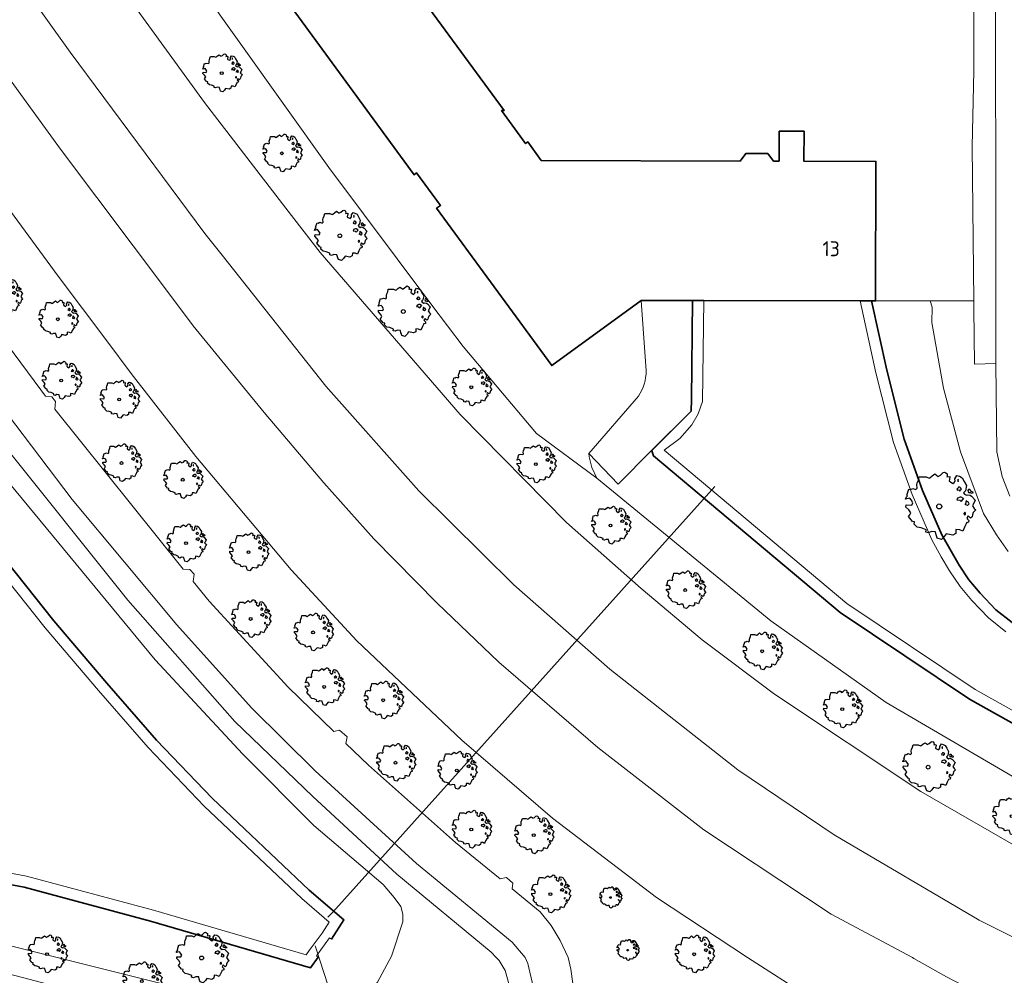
# Model space of a CAD drawing. Header units: metres. Extents: x 152391 to 157968, y 462336 to 467280.
# Tile 716 of 736: x 156822 to 156911, y 464998 to 465084. Entities that reach past the tile are written whole.
import ezdxf
from ezdxf.enums import TextEntityAlignment as Align

# ---------------------------------------------------------------- set-up
doc = ezdxf.new("R2010")
doc.units = ezdxf.units.M
doc.header["$LTSCALE"] = 0.75
doc.layers.get('0').update_dxf_attribs({"lineweight": 25})
for name, color, linetype, lineweight in [('B-GV-GR-BOOM-S', 252, 'Continuous', 25), ('B-WE-GK-BESCHOEIING-G', 251, 'GK-BESCHOEIING', 35), ('B-WE-KW-KUNSTWERK_DUIKER-G', 5, 'Continuous', 18), ('B-WE-OG-BEBOUWING-GV', 6, 'Continuous', 35), ('B-WE-OG-BEBOUWING-T18', 1, 'Continuous', 18), ('B-WE-OG-TERREIN_CULTUURSCHEIDING-GV', 251, 'Continuous', 18), ('B-WE-OG-WATER-GV', 251, 'Continuous', 18), ('B-WE-OG-WATER_SLOOT-GV', 251, 'Continuous', 18), ('B-WE-VH-VERHARDING_ASFALT-GV', 251, 'Continuous', 18), ('B-WE-VH-VERHARDING_TEGEL-GV', 251, 'Continuous', 18)]:
    doc.layers.add(name, color=color, linetype=linetype, lineweight=lineweight)
doc.styles.add('NLCS-ISO-M750-T18', font='NLCS-ISO.ttf', dxfattribs={"height": 1.35})
doc.linetypes.add('GK-BESCHOEIING', pattern='A,30,-5,[1,NLCS.SHX,S=1,R=0,X=0,Y=0],-5', length=40)

# ---------------------------------------------------------------- blocks, each defined once
blk = doc.blocks.new('SGR-BOOM_0_10')
at = {"linetype": 'Continuous'}
for p, q in [((-0.205, 0.871), (-0.127, 0.926)), ((-0.127, 0.926), (-0.075, 0.889)), ((-0.075, 0.889), (-0.035, 0.852)), ((-0.035, 0.852), (0.037, 0.889)), ((0.037, 0.889), (0.115, 0.963)), ((0.115, 0.963), (0.148, 0.973)), ((0.148, 0.973), (0.187, 0.954)), ((0.187, 0.954), (0.22, 0.926)), ((0.22, 0.926), (0.226, 0.862)), ((-0.958, 0.206), (-0.932, 0.27)), ((-0.84, 0.233), (-0.958, 0.206)), ((-0.945, -0.016), (-0.938, 0.049)), ((-0.938, 0.049), (-0.781, 0.039)), ((-0.932, 0.27), (-0.899, 0.298)), ((-0.918, 0.326), (-0.86, 0.492)), ((-0.899, 0.298), (-0.918, 0.326)), ((-0.86, 0.492), (-0.82, 0.483)), ((-0.801, 0.187), (-0.84, 0.233)), ((-0.82, 0.483), (-0.755, 0.511)), ((-0.748, 0.104), (-0.801, 0.187)), ((-0.781, 0.039), (-0.748, 0.104)), ((-0.755, 0.511), (-0.663, 0.483)), ((-0.663, 0.483), (-0.631, 0.52)), ((-0.637, 0.612), (-0.624, 0.668)), ((-0.631, 0.52), (-0.637, 0.612)), ((-0.624, 0.668), (-0.591, 0.751)), ((-0.591, 0.751), (-0.572, 0.843)), ((-0.572, 0.843), (-0.375, 0.843)), ((-0.375, 0.843), (-0.29, 0.806)), ((-0.29, 0.806), (-0.264, 0.815)), ((-0.264, 0.815), (-0.205, 0.871)), ((0.226, 0.862), (0.213, 0.843)), ((0.213, 0.843), (0.298, 0.852)), ((0.305, 0.834), (0.285, 0.723)), ((0.285, 0.723), (0.318, 0.695)), ((0.298, 0.852), (0.305, 0.834)), ((0.318, 0.695), (0.39, 0.649)), ((0.39, 0.649), (0.423, 0.677)), ((0.423, 0.677), (0.449, 0.723)), ((0.442, 0.788), (0.501, 0.88)), ((0.449, 0.723), (0.442, 0.788)), ((0.501, 0.88), (0.573, 0.862)), ((0.527, 0.511), (0.501, 0.492)), ((0.501, 0.492), (0.521, 0.464)), ((0.521, 0.233), (0.501, 0.187)), ((0.501, 0.187), (0.58, 0.178)), ((0.547, 0.769), (0.521, 0.751)), ((0.521, 0.751), (0.534, 0.705)), ((0.521, 0.464), (0.553, 0.474)), ((0.593, 0.261), (0.521, 0.233)), ((0.547, 0.547), (0.527, 0.511)), ((0.534, 0.705), (0.54, 0.695)), ((0.54, 0.714), (0.547, 0.769)), ((0.58, 0.547), (0.547, 0.547)), ((0.553, 0.474), (0.58, 0.437)), ((0.573, 0.862), (0.652, 0.815)), ((0.606, 0.529), (0.58, 0.547)), ((0.58, 0.437), (0.606, 0.474)), ((0.58, 0.178), (0.625, 0.141)), ((0.625, 0.261), (0.593, 0.261)), ((0.632, 0.492), (0.606, 0.529)), ((0.606, 0.474), (0.632, 0.492)), ((0.684, 0.224), (0.625, 0.261)), ((0.625, 0.141), (0.678, 0.206)), ((0.652, 0.815), (0.704, 0.714)), ((0.678, 0.206), (0.697, 0.233)), ((0.743, 0.446), (0.691, 0.39)), ((0.691, 0.39), (0.717, 0.353)), ((0.704, 0.714), (0.776, 0.594)), ((0.717, 0.353), (0.776, 0.316)), ((0.756, 0.104), (0.737, 0.058)), ((0.806, 0.027), (0.737, 0.058)), ((0.776, 0.594), (0.743, 0.446)), ((0.763, 0.169), (0.756, 0.132)), ((0.756, 0.132), (0.756, 0.104)), ((0.802, 0.132), (0.763, 0.169)), ((0.776, 0.316), (0.809, 0.335)), ((0.828, 0.113), (0.802, 0.132)), ((0.806, 0.027), (0.848, 0.076)), ((0.828, 0.483), (0.809, 0.455)), ((0.809, 0.455), (0.822, 0.418)), ((0.809, 0.335), (0.881, 0.316)), ((0.822, 0.418), (0.861, 0.39)), ((0.867, 0.483), (0.828, 0.483)), ((0.848, 0.076), (0.828, 0.113)), ((0.861, 0.409), (0.92, 0.381)), ((0.861, 0.39), (0.867, 0.409)), ((0.913, 0.427), (0.867, 0.483)), ((0.881, 0.316), (0.92, 0.289)), ((0.972, 0.4), (0.913, 0.427)), ((0.92, 0.381), (0.972, 0.4)), ((0.92, 0.289), (1.018, 0.178)), ((0.966, 0.058), (0.939, 0.021)), ((0.939, 0.021), (0.992, -0.053)), ((1.018, 0.178), (0.966, 0.058)), ((-0.866, -0.099), (-0.945, -0.016)), ((-0.873, -0.284), (-0.84, -0.238)), ((-0.761, -0.423), (-0.873, -0.284)), ((-0.807, -0.182), (-0.866, -0.099)), ((-0.84, -0.238), (-0.807, -0.182)), ((-0.703, -0.441), (-0.761, -0.423)), ((-0.716, -0.506), (-0.703, -0.441)), ((-0.624, -0.589), (-0.716, -0.506)), ((-0.513, -0.608), (-0.624, -0.589)), ((-0.375, -0.663), (-0.513, -0.608)), ((-0.382, -0.728), (-0.375, -0.663)), ((-0.31, -0.746), (-0.382, -0.728)), ((-0.225, -0.709), (-0.31, -0.746)), ((-0.107, -0.718), (-0.225, -0.709)), ((-0.088, -0.802), (-0.107, -0.718)), ((-0.075, -0.839), (-0.088, -0.802)), ((-0.055, -0.903), (-0.075, -0.839)), ((0.141, -0.857), (0.063, -0.94)), ((0.2, -0.774), (0.141, -0.857)), ((0.383, -0.811), (0.2, -0.774)), ((0.468, -0.765), (0.383, -0.811)), ((0.475, -0.654), (0.468, -0.765)), ((0.58, -0.663), (0.475, -0.654)), ((0.665, -0.7), (0.58, -0.663)), ((0.724, -0.571), (0.665, -0.7)), ((0.724, -0.164), (0.697, -0.201)), ((0.697, -0.201), (0.704, -0.238)), ((0.71, -0.238), (0.75, -0.229)), ((0.75, -0.192), (0.724, -0.164)), ((0.763, -0.497), (0.724, -0.571)), ((0.75, -0.229), (0.75, -0.192)), ((0.769, -0.469), (0.763, -0.497)), ((0.835, -0.45), (0.769, -0.469)), ((0.822, -0.266), (0.782, -0.33)), ((0.782, -0.33), (0.802, -0.358)), ((0.802, -0.358), (0.841, -0.395)), ((0.887, -0.33), (0.822, -0.266)), ((0.841, -0.395), (0.835, -0.45)), ((0.933, -0.293), (0.887, -0.33)), ((0.946, -0.238), (0.933, -0.293)), ((0.966, -0.173), (0.946, -0.238)), ((1.038, -0.099), (0.966, -0.173)), ((0.992, -0.053), (1.038, -0.099)), ((0.063, -0.94), (-0.055, -0.903))]:
    blk.add_line(p, q, dxfattribs=at)
blk.add_circle((0, 0), 0.0711, dxfattribs=at)
blk = doc.blocks.new('SGR-BOOM_21_30')
at = {"linetype": 'Continuous'}
for p, q in [((-1.458, 0.858), (-1.342, 0.908)), ((-1.342, 0.908), (-1.179, 0.858)), ((-1.179, 0.858), (-1.121, 0.924)), ((-1.133, 1.088), (-1.109, 1.187)), ((-1.121, 0.924), (-1.133, 1.088)), ((-1.109, 1.187), (-1.051, 1.335)), ((-1.051, 1.335), (-1.016, 1.499)), ((-1.016, 1.499), (-0.668, 1.499)), ((-0.668, 1.499), (-0.516, 1.433)), ((-0.516, 1.433), (-0.47, 1.45)), ((-0.47, 1.45), (-0.365, 1.548)), ((-0.365, 1.548), (-0.226, 1.647)), ((-0.226, 1.647), (-0.133, 1.581)), ((-0.133, 1.581), (-0.063, 1.515)), ((-0.063, 1.515), (0.065, 1.581)), ((0.065, 1.581), (0.205, 1.712)), ((0.205, 1.712), (0.263, 1.729)), ((0.263, 1.729), (0.333, 1.696)), ((0.333, 1.696), (0.391, 1.647)), ((0.402, 1.532), (0.379, 1.499)), ((0.379, 1.499), (0.53, 1.515)), ((0.391, 1.647), (0.402, 1.532)), ((0.542, 1.483), (0.507, 1.285)), ((0.507, 1.285), (0.565, 1.236)), ((0.53, 1.515), (0.542, 1.483)), ((0.565, 1.236), (0.693, 1.154)), ((0.693, 1.154), (0.751, 1.203)), ((0.751, 1.203), (0.798, 1.285)), ((0.786, 1.4), (0.891, 1.565)), ((0.798, 1.285), (0.786, 1.4)), ((0.891, 1.565), (1.019, 1.532)), ((0.937, 0.908), (0.891, 0.875)), ((0.972, 1.368), (0.926, 1.335)), ((0.926, 1.335), (0.949, 1.253)), ((0.972, 0.973), (0.937, 0.908)), ((0.949, 1.253), (0.961, 1.236)), ((0.961, 1.269), (0.972, 1.368)), ((1.03, 0.973), (0.972, 0.973)), ((1.019, 1.532), (1.158, 1.45)), ((1.077, 0.94), (1.03, 0.973)), ((1.124, 0.875), (1.077, 0.94)), ((1.158, 1.45), (1.251, 1.269)), ((1.251, 1.269), (1.379, 1.055)), ((1.379, 1.055), (1.321, 0.793)), ((-1.703, 0.365), (-1.656, 0.48)), ((-1.493, 0.415), (-1.703, 0.365)), ((-1.679, -0.029), (-1.668, 0.086)), ((-1.668, 0.086), (-1.389, 0.07)), ((-1.656, 0.48), (-1.598, 0.53)), ((-1.633, 0.579), (-1.528, 0.875)), ((-1.598, 0.53), (-1.633, 0.579)), ((-1.528, 0.875), (-1.458, 0.858)), ((-1.423, 0.333), (-1.493, 0.415)), ((-1.33, 0.185), (-1.423, 0.333)), ((-1.389, 0.07), (-1.33, 0.185)), ((0.891, 0.875), (0.926, 0.825)), ((0.926, 0.415), (0.891, 0.333)), ((0.891, 0.333), (1.03, 0.316)), ((0.926, 0.825), (0.984, 0.842)), ((1.054, 0.464), (0.926, 0.415)), ((0.984, 0.842), (1.03, 0.776)), ((1.03, 0.776), (1.077, 0.842)), ((1.03, 0.316), (1.112, 0.251)), ((1.112, 0.464), (1.054, 0.464)), ((1.077, 0.842), (1.124, 0.875)), ((1.217, 0.398), (1.112, 0.464)), ((1.112, 0.251), (1.205, 0.365)), ((1.205, 0.365), (1.24, 0.415)), ((1.321, 0.793), (1.228, 0.694)), ((1.228, 0.694), (1.275, 0.628)), ((1.275, 0.628), (1.379, 0.563)), ((1.344, 0.185), (1.31, 0.103)), ((1.434, 0.049), (1.31, 0.103)), ((1.356, 0.3), (1.344, 0.234)), ((1.344, 0.234), (1.344, 0.185)), ((1.426, 0.234), (1.356, 0.3)), ((1.379, 0.563), (1.438, 0.595)), ((1.472, 0.201), (1.426, 0.234)), ((1.434, 0.049), (1.507, 0.136)), ((1.472, 0.858), (1.438, 0.809)), ((1.438, 0.809), (1.461, 0.743)), ((1.438, 0.595), (1.565, 0.563)), ((1.461, 0.743), (1.531, 0.694)), ((1.542, 0.858), (1.472, 0.858)), ((1.507, 0.136), (1.472, 0.201)), ((1.531, 0.727), (1.635, 0.678)), ((1.531, 0.694), (1.542, 0.727)), ((1.624, 0.76), (1.542, 0.858)), ((1.565, 0.563), (1.635, 0.513)), ((1.728, 0.71), (1.624, 0.76)), ((1.635, 0.678), (1.728, 0.71)), ((1.635, 0.513), (1.81, 0.316)), ((1.717, 0.103), (1.67, 0.037)), ((1.67, 0.037), (1.763, -0.094)), ((1.81, 0.316), (1.717, 0.103)), ((-1.54, -0.177), (-1.679, -0.029)), ((-1.551, -0.505), (-1.493, -0.423)), ((-1.354, -0.752), (-1.551, -0.505)), ((-1.435, -0.324), (-1.54, -0.177)), ((-1.493, -0.423), (-1.435, -0.324)), ((-1.249, -0.784), (-1.354, -0.752)), ((-1.272, -0.899), (-1.249, -0.784)), ((1.286, -0.292), (1.24, -0.357)), ((1.24, -0.357), (1.251, -0.423)), ((1.263, -0.423), (1.333, -0.407)), ((1.333, -0.341), (1.286, -0.292)), ((1.356, -0.883), (1.286, -1.014)), ((1.333, -0.407), (1.333, -0.341)), ((1.368, -0.834), (1.356, -0.883)), ((1.484, -0.801), (1.368, -0.834)), ((1.461, -0.472), (1.391, -0.587)), ((1.391, -0.587), (1.426, -0.637)), ((1.426, -0.637), (1.496, -0.702)), ((1.577, -0.587), (1.461, -0.472)), ((1.496, -0.702), (1.484, -0.801)), ((1.658, -0.522), (1.577, -0.587)), ((1.682, -0.423), (1.658, -0.522)), ((1.717, -0.308), (1.682, -0.423)), ((1.845, -0.177), (1.717, -0.308)), ((1.763, -0.094), (1.845, -0.177)), ((-1.109, -1.047), (-1.272, -0.899)), ((-0.912, -1.08), (-1.109, -1.047)), ((-0.668, -1.179), (-0.912, -1.08)), ((-0.679, -1.294), (-0.668, -1.179)), ((-0.551, -1.326), (-0.679, -1.294)), ((-0.4, -1.261), (-0.551, -1.326)), ((-0.191, -1.277), (-0.4, -1.261)), ((-0.156, -1.425), (-0.191, -1.277)), ((-0.133, -1.491), (-0.156, -1.425)), ((-0.098, -1.606), (-0.133, -1.491)), ((0.112, -1.671), (-0.098, -1.606)), ((0.251, -1.524), (0.112, -1.671)), ((0.356, -1.376), (0.251, -1.524)), ((0.682, -1.441), (0.356, -1.376)), ((0.833, -1.359), (0.682, -1.441)), ((0.844, -1.162), (0.833, -1.359)), ((1.03, -1.179), (0.844, -1.162)), ((1.182, -1.244), (1.03, -1.179)), ((1.286, -1.014), (1.182, -1.244))]:
    blk.add_line(p, q, dxfattribs=at)
blk.add_circle((0, 0), 0.126, dxfattribs=at)
blk = doc.blocks.new('SGR-BOOM_31_50')
at = {"linetype": 'Continuous'}
for p, q in [((-1.479, 1.582), (-1.402, 1.78)), ((-1.402, 1.78), (-1.355, 1.999)), ((-1.355, 1.999), (-0.89, 1.999)), ((-0.89, 1.999), (-0.688, 1.911)), ((-0.688, 1.911), (-0.626, 1.933)), ((-0.626, 1.933), (-0.487, 2.064)), ((-0.487, 2.064), (-0.301, 2.196)), ((-0.301, 2.196), (-0.177, 2.108)), ((-0.177, 2.108), (-0.084, 2.02)), ((-0.084, 2.02), (0.087, 2.108)), ((0.087, 2.108), (0.273, 2.283)), ((0.273, 2.283), (0.351, 2.305)), ((0.351, 2.305), (0.444, 2.261)), ((0.444, 2.261), (0.521, 2.196)), ((0.537, 2.042), (0.506, 1.999)), ((0.506, 1.999), (0.707, 2.02)), ((0.521, 2.196), (0.537, 2.042)), ((0.723, 1.977), (0.676, 1.714)), ((0.707, 2.02), (0.723, 1.977)), ((1.048, 1.867), (1.188, 2.086)), ((1.064, 1.714), (1.048, 1.867)), ((1.188, 2.086), (1.358, 2.042)), ((1.296, 1.823), (1.234, 1.78)), ((1.234, 1.78), (1.265, 1.67)), ((1.281, 1.692), (1.296, 1.823)), ((1.358, 2.042), (1.545, 1.933)), ((1.545, 1.933), (1.669, 1.692)), ((-2.177, 0.772), (-2.038, 1.166)), ((-2.038, 1.166), (-1.944, 1.144)), ((-1.944, 1.144), (-1.789, 1.21)), ((-1.789, 1.21), (-1.572, 1.144)), ((-1.572, 1.144), (-1.495, 1.232)), ((-1.51, 1.451), (-1.479, 1.582)), ((-1.495, 1.232), (-1.51, 1.451)), ((0.676, 1.714), (0.754, 1.648)), ((0.754, 1.648), (0.924, 1.539)), ((0.924, 1.539), (1.002, 1.604)), ((1.002, 1.604), (1.064, 1.714)), ((1.25, 1.21), (1.188, 1.166)), ((1.188, 1.166), (1.234, 1.101)), ((1.234, 1.101), (1.312, 1.122)), ((1.296, 1.298), (1.25, 1.21)), ((1.265, 1.67), (1.281, 1.648)), ((1.374, 1.298), (1.296, 1.298)), ((1.312, 1.122), (1.374, 1.035)), ((1.436, 1.254), (1.374, 1.298)), ((1.374, 1.035), (1.436, 1.122)), ((1.498, 1.166), (1.436, 1.254)), ((1.436, 1.122), (1.498, 1.166)), ((1.762, 1.057), (1.638, 0.925)), ((1.638, 0.925), (1.7, 0.838)), ((1.669, 1.692), (1.839, 1.407)), ((1.839, 1.407), (1.762, 1.057)), ((1.963, 1.144), (1.917, 1.079)), ((1.917, 1.079), (1.948, 0.991)), ((1.948, 0.991), (2.041, 0.925)), ((2.056, 1.144), (1.963, 1.144)), ((2.041, 0.969), (2.18, 0.903)), ((2.041, 0.925), (2.056, 0.969)), ((2.165, 1.013), (2.056, 1.144)), ((2.304, 0.947), (2.165, 1.013)), ((2.18, 0.903), (2.304, 0.947)), ((-2.27, 0.487), (-2.208, 0.641)), ((-1.991, 0.553), (-2.27, 0.487)), ((-2.239, -0.038), (-2.224, 0.115)), ((-2.224, 0.115), (-1.851, 0.093)), ((-2.208, 0.641), (-2.131, 0.706)), ((-2.131, 0.706), (-2.177, 0.772)), ((-1.898, 0.444), (-1.991, 0.553)), ((-1.774, 0.246), (-1.898, 0.444)), ((-1.851, 0.093), (-1.774, 0.246)), ((1.234, 0.553), (1.188, 0.444)), ((1.188, 0.444), (1.374, 0.422)), ((1.405, 0.619), (1.234, 0.553)), ((1.374, 0.422), (1.483, 0.334)), ((1.483, 0.619), (1.405, 0.619)), ((1.622, 0.531), (1.483, 0.619)), ((1.483, 0.334), (1.607, 0.487)), ((1.607, 0.487), (1.653, 0.553)), ((1.7, 0.838), (1.839, 0.75)), ((1.793, 0.246), (1.746, 0.137)), ((1.911, 0.065), (1.746, 0.137)), ((1.808, 0.4), (1.793, 0.312)), ((1.793, 0.312), (1.793, 0.246)), ((1.901, 0.312), (1.808, 0.4)), ((1.839, 0.75), (1.917, 0.794)), ((1.963, 0.268), (1.901, 0.312)), ((1.911, 0.065), (2.01, 0.181)), ((1.917, 0.794), (2.087, 0.75)), ((2.01, 0.181), (1.963, 0.268)), ((2.087, 0.75), (2.18, 0.684)), ((2.18, 0.684), (2.413, 0.422)), ((2.289, 0.137), (2.227, 0.049)), ((2.227, 0.049), (2.351, -0.126)), ((2.413, 0.422), (2.289, 0.137)), ((-2.053, -0.235), (-2.239, -0.038)), ((-2.069, -0.673), (-1.991, -0.564)), ((-1.805, -1.002), (-2.069, -0.673)), ((-1.913, -0.433), (-2.053, -0.235)), ((-1.991, -0.564), (-1.913, -0.433)), ((1.715, -0.389), (1.653, -0.476)), ((1.653, -0.476), (1.669, -0.564)), ((1.684, -0.564), (1.777, -0.542)), ((1.777, -0.454), (1.715, -0.389)), ((1.777, -0.542), (1.777, -0.454)), ((1.948, -0.63), (1.855, -0.783)), ((1.855, -0.783), (1.901, -0.849)), ((1.901, -0.849), (1.994, -0.936)), ((2.103, -0.783), (1.948, -0.63)), ((2.211, -0.695), (2.103, -0.783)), ((2.242, -0.564), (2.211, -0.695)), ((2.289, -0.411), (2.242, -0.564)), ((2.459, -0.235), (2.289, -0.411)), ((2.351, -0.126), (2.459, -0.235)), ((-1.665, -1.046), (-1.805, -1.002)), ((-1.696, -1.199), (-1.665, -1.046)), ((-1.479, -1.396), (-1.696, -1.199)), ((-1.216, -1.44), (-1.479, -1.396)), ((-0.89, -1.571), (-1.216, -1.44)), ((-0.906, -1.725), (-0.89, -1.571)), ((-0.735, -1.769), (-0.906, -1.725)), ((-0.533, -1.681), (-0.735, -1.769)), ((-0.254, -1.703), (-0.533, -1.681)), ((-0.208, -1.9), (-0.254, -1.703)), ((1.126, -1.55), (1.11, -1.812)), ((1.374, -1.571), (1.126, -1.55)), ((1.576, -1.659), (1.374, -1.571)), ((1.715, -1.352), (1.576, -1.659)), ((1.808, -1.177), (1.715, -1.352)), ((1.824, -1.112), (1.808, -1.177)), ((1.979, -1.068), (1.824, -1.112)), ((1.994, -0.936), (1.979, -1.068)), ((-0.177, -1.988), (-0.208, -1.9)), ((-0.13, -2.141), (-0.177, -1.988)), ((0.149, -2.229), (-0.13, -2.141)), ((0.335, -2.031), (0.149, -2.229)), ((0.475, -1.834), (0.335, -2.031)), ((0.909, -1.922), (0.475, -1.834)), ((1.11, -1.812), (0.909, -1.922))]:
    blk.add_line(p, q, dxfattribs=at)
blk.add_circle((0, 0), 0.169, dxfattribs=at)
blk = doc.blocks.new('SGR-BOOM_50_100')
at = {"linetype": 'Continuous'}
for p, q in [((-1.869, 2.373), (-1.807, 2.665)), ((-1.807, 2.665), (-1.187, 2.665)), ((-1.187, 2.665), (-0.918, 2.548)), ((-0.835, 2.577), (-0.649, 2.752)), ((-0.649, 2.752), (-0.401, 2.928)), ((-0.401, 2.928), (-0.236, 2.811)), ((-0.236, 2.811), (-0.112, 2.694)), ((-0.112, 2.694), (0.116, 2.811)), ((0.116, 2.811), (0.364, 3.044)), ((0.364, 3.044), (0.467, 3.074)), ((0.467, 3.074), (0.591, 3.015)), ((0.591, 3.015), (0.695, 2.928)), ((0.715, 2.723), (0.674, 2.665)), ((0.674, 2.665), (0.943, 2.694)), ((0.695, 2.928), (0.715, 2.723)), ((0.943, 2.694), (0.964, 2.636)), ((1.398, 2.49), (1.584, 2.782)), ((1.584, 2.782), (1.811, 2.723)), ((1.811, 2.723), (2.059, 2.577)), ((-2.014, 1.935), (-1.972, 2.11)), ((-1.993, 1.643), (-2.014, 1.935)), ((-1.972, 2.11), (-1.869, 2.373)), ((-0.918, 2.548), (-0.835, 2.577)), ((0.964, 2.636), (0.902, 2.285)), ((0.902, 2.285), (1.005, 2.198)), ((1.005, 2.198), (1.232, 2.052)), ((1.232, 2.052), (1.336, 2.139)), ((1.336, 2.139), (1.418, 2.285)), ((1.418, 2.285), (1.398, 2.49)), ((1.729, 2.431), (1.646, 2.373)), ((1.646, 2.373), (1.687, 2.227)), ((1.687, 2.227), (1.708, 2.198)), ((1.708, 2.256), (1.729, 2.431)), ((2.059, 2.577), (2.225, 2.256)), ((2.225, 2.256), (2.452, 1.876)), ((2.452, 1.876), (2.349, 1.409)), ((-2.944, 0.854), (-2.841, 0.942)), ((-2.903, 1.029), (-2.717, 1.555)), ((-2.841, 0.942), (-2.903, 1.029)), ((-2.717, 1.555), (-2.593, 1.526)), ((-2.593, 1.526), (-2.386, 1.613)), ((-2.386, 1.613), (-2.096, 1.526)), ((-2.096, 1.526), (-1.993, 1.643)), ((1.667, 1.613), (1.584, 1.555)), ((1.584, 1.555), (1.646, 1.467)), ((1.646, 1.467), (1.749, 1.497)), ((1.729, 1.73), (1.667, 1.613)), ((1.832, 1.73), (1.729, 1.73)), ((1.749, 1.497), (1.832, 1.38)), ((1.915, 1.672), (1.832, 1.73)), ((1.832, 1.38), (1.915, 1.497)), ((1.997, 1.555), (1.915, 1.672)), ((1.915, 1.497), (1.997, 1.555)), ((2.349, 1.409), (2.183, 1.234)), ((2.183, 1.234), (2.266, 1.117)), ((2.266, 1.117), (2.452, 1)), ((2.452, 1), (2.556, 1.059)), ((2.618, 1.526), (2.556, 1.438)), ((2.556, 1.438), (2.597, 1.321)), ((2.556, 1.059), (2.783, 1)), ((2.597, 1.321), (2.721, 1.234)), ((2.742, 1.526), (2.618, 1.526)), ((2.721, 1.292), (2.907, 1.205)), ((2.721, 1.234), (2.742, 1.292)), ((2.886, 1.351), (2.742, 1.526)), ((2.783, 1), (2.907, 0.913)), ((3.072, 1.263), (2.886, 1.351)), ((2.907, 1.205), (3.072, 1.263)), ((2.907, 0.913), (3.217, 0.562)), ((-3.027, 0.65), (-2.944, 0.854)), ((-2.655, 0.737), (-3.027, 0.65)), ((-2.985, -0.051), (-2.965, 0.153)), ((-2.965, 0.153), (-2.469, 0.124)), ((-2.531, 0.591), (-2.655, 0.737)), ((-2.365, 0.329), (-2.531, 0.591)), ((-2.469, 0.124), (-2.365, 0.329)), ((1.646, 0.737), (1.584, 0.591)), ((1.584, 0.591), (1.832, 0.562)), ((1.873, 0.825), (1.646, 0.737)), ((1.832, 0.562), (1.977, 0.445)), ((1.977, 0.825), (1.873, 0.825)), ((2.163, 0.708), (1.977, 0.825)), ((1.977, 0.445), (2.142, 0.65)), ((2.142, 0.65), (2.204, 0.737)), ((2.39, 0.329), (2.328, 0.183)), ((2.549, 0.087), (2.328, 0.183)), ((2.411, 0.533), (2.39, 0.416)), ((2.39, 0.416), (2.39, 0.329)), ((2.535, 0.416), (2.411, 0.533)), ((2.618, 0.358), (2.535, 0.416)), ((2.549, 0.087), (2.68, 0.241)), ((2.68, 0.241), (2.618, 0.358)), ((3.052, 0.183), (2.969, 0.066)), ((2.969, 0.066), (3.135, -0.168)), ((3.217, 0.562), (3.052, 0.183)), ((-2.737, -0.314), (-2.985, -0.051)), ((-2.758, -0.898), (-2.655, -0.752)), ((-2.551, -0.577), (-2.737, -0.314)), ((-2.655, -0.752), (-2.551, -0.577)), ((2.287, -0.518), (2.204, -0.635)), ((2.204, -0.635), (2.225, -0.752)), ((2.245, -0.752), (2.37, -0.723)), ((2.37, -0.606), (2.287, -0.518)), ((2.37, -0.723), (2.37, -0.606)), ((2.597, -0.84), (2.473, -1.044)), ((2.804, -1.044), (2.597, -0.84)), ((2.99, -0.752), (2.948, -0.927)), ((3.052, -0.548), (2.99, -0.752)), ((3.279, -0.314), (3.052, -0.548)), ((3.135, -0.168), (3.279, -0.314)), ((-2.407, -1.336), (-2.758, -0.898)), ((-2.22, -1.394), (-2.407, -1.336)), ((-2.262, -1.599), (-2.22, -1.394)), ((-1.972, -1.862), (-2.262, -1.599)), ((2.411, -1.57), (2.287, -1.803)), ((2.432, -1.482), (2.411, -1.57)), ((2.638, -1.424), (2.432, -1.482)), ((2.473, -1.044), (2.535, -1.132)), ((2.535, -1.132), (2.659, -1.248)), ((2.659, -1.248), (2.638, -1.424)), ((2.948, -0.927), (2.804, -1.044)), ((-1.621, -1.92), (-1.972, -1.862)), ((-1.187, -2.095), (-1.621, -1.92)), ((-1.207, -2.3), (-1.187, -2.095)), ((-0.98, -2.358), (-1.207, -2.3)), ((-0.711, -2.241), (-0.98, -2.358)), ((-0.339, -2.271), (-0.711, -2.241)), ((-0.277, -2.533), (-0.339, -2.271)), ((-0.236, -2.65), (-0.277, -2.533)), ((-0.174, -2.855), (-0.236, -2.65)), ((0.633, -2.446), (0.447, -2.709)), ((1.212, -2.563), (0.633, -2.446)), ((1.48, -2.417), (1.212, -2.563)), ((1.501, -2.066), (1.48, -2.417)), ((1.832, -2.095), (1.501, -2.066)), ((2.101, -2.212), (1.832, -2.095)), ((2.287, -1.803), (2.101, -2.212)), ((0.199, -2.971), (-0.174, -2.855)), ((0.447, -2.709), (0.199, -2.971))]:
    blk.add_line(p, q, dxfattribs=at)
blk.add_circle((0, 0), 0.225, dxfattribs=at)

msp = doc.modelspace()

# ---------------------------------------------------------------- linework, layer by layer
at = {"layer": 'B-WE-GK-BESCHOEIING-G'}
for points in [[(156785.997, 465083.867), (156808.856, 465052.414), (156820.421, 465036.643), (156825.546, 465030.238), (156830.281, 465024.641), (156834.762, 465019.532), (156839.735, 465014.307), (156848.465, 465006.044), (156851.562, 465003.382), (156850.457, 465001.658)], [(156882.737, 465049.066), (156882.755, 465050.093), (156882.86, 465059.011)], [(156975.538, 465025.263), (156964.666, 465025.466), (156947.414, 465025.546), (156933.619, 465025.528), (156923.582, 465025.641), (156921.325, 465025.978), (156919.657, 465026.426), (156916.352, 465027.532), (156913.48, 465028.901), (156911.545, 465030.077), (156910.09, 465031.233), (156908.681, 465032.723), (156907.666, 465033.92), (156906.778, 465035.24), (156905.232, 465037.948), (156903.5, 465041.947), (156901.859, 465046.541), (156900.287, 465052.731), (156898.912, 465058.946)], [(156879.191, 465045.513), (156882.737, 465049.066)], [(156879.354, 465045.038), (156879.194, 465045.504)], [(156879.354, 465045.038), (156896.092, 465030.976), (156907.71, 465023.204), (156917.005, 465017.992), (156927.106, 465013.069), (156940.915, 465007.233), (156951.858, 465003.387), (156963.367, 464999.964)], [(156849.272, 465000.038), (156848.582, 464999.093), (156834.21, 465003.286), (156822.866, 465006.334), (156811.941, 465008.374)]]:
    msp.add_lwpolyline(points, dxfattribs=at)
at = {"layer": 'B-WE-KW-KUNSTWERK_DUIKER-G'}
for points in [[(156884.856, 465042.288), (156850.588, 465004.069), (156850.127, 465003.645)], [(156848.987, 465001.053), (156859.24, 464969.484)]]:
    msp.add_lwpolyline(points, dxfattribs=at)
at = {"layer": 'B-WE-OG-BEBOUWING-GV'}
msp.add_lwpolyline([(156845.361, 465087.38), (156857.873, 465070.283), (156858.098, 465070.447), (156860.238, 465067.522), (156859.885, 465067.264), (156870.226, 465053.142), (156878.234, 465059.002), (156882.86, 465058.989), (156883.86, 465058.987), (156897.888, 465058.949), (156898.912, 465058.946), (156899.287, 465058.945), (156899.321, 465071.474), (156892.856, 465071.492), (156892.863, 465074.179), (156890.638, 465074.185), (156890.631, 465071.498), (156890.131, 465071.499), (156889.613, 465072.171), (156887.633, 465072.176), (156887.131, 465071.507), (156869.286, 465071.557), (156868.067, 465073.222), (156867.875, 465073.081), (156865.713, 465076.035), (156865.947, 465076.035), (156853.213, 465093.436)], dxfattribs=at)
at = {"layer": 'B-WE-OG-TERREIN_CULTUURSCHEIDING-GV'}
for points in [[(156921.556, 464982.344), (156907.472, 464988.62), (156893.392, 464996.429), (156887.78, 465000), (156879.619, 465005.405), (156870.282, 465012.517), (156862.167, 465019.531), (156852.729, 465028.447), (156846.826, 465034.804), (156838.279, 465044.993), (156832.488, 465052.441), (156830.281, 465055.374), (156825.914, 465061.178), (156815.356, 465075.551), (156790.075, 465110.959), (156776.44, 465130.787), (156761.165, 465153.42), (156750.096, 465170.676)], [(156763.249, 465163.193), (156777.799, 465141.155), (156790.785, 465122.181), (156803.227, 465104.425), (156813.918, 465089.392), (156826.119, 465072.586), (156835.918, 465059.549), (156838.052, 465056.711), (156844.417, 465048.925), (156849.753, 465042.633), (156854.258, 465037.591), (156859.948, 465031.819), (156865.48, 465026.524), (156874.355, 465018.872), (156883.886, 465011.474), (156895.285, 465003.902), (156902.587, 464999.998), (156902.713, 464999.93), (156905.646, 464998.279), (156910.316, 464995.865), (156921.616, 464990.481)], [(156915.272, 465000), (156908.592, 465003.366), (156895.562, 465011.016), (156886.933, 465016.864), (156875.439, 465025.894), (156866.83, 465033.475), (156858.29, 465041.897), (156849.958, 465051.307), (156840.637, 465063.047), (156839.092, 465064.992), (156826.998, 465081.288), (156814.995, 465098.029), (156805.303, 465111.901), (156802.389, 465115.792), (156800.46, 465118.368), (156797.04, 465122.417), (156794.413, 465125.614), (156788.755, 465132.35), (156783.944, 465138.184), (156780.369, 465143.164), (156766.958, 465163.684)], [(156913.481, 465015.139), (156900.232, 465022.89), (156889.887, 465030.229), (156874.271, 465043.042), (156868.848, 465047.048), (156862.263, 465054.847), (156859.468, 465058.578), (156850.22, 465070.92), (156834.407, 465093.108), (156821.224, 465111.661), (156805.875, 465133.97), (156788.059, 465160.601)], [(156739.879, 465159.63), (156759.76, 465129.296), (156788.794, 465087.649), (156802.948, 465067.799), (156821.007, 465043.233), (156834.625, 465026.724), (156842.496, 465018.264), (156848.86, 465011.868), (156855.083, 465006.569), (156856.071, 465005.409), (156856.675, 465004.577), (156856.864, 465003.911), (156856.845, 465003.207), (156855.835, 465000.133), (156854.58, 464997.8), (156852.921, 464995.744), (156851.754, 464994.676), (156850.964, 464994.298), (156850.205, 464994.145), (156849.201, 464994.172), (156811.068, 465003.695)], [(156781.756, 465159.501), (156789.116, 465148.281), (156794.265, 465140.602), (156807.259, 465121.507), (156808.225, 465120.118), (156822.473, 465099.632), (156839.043, 465076.776), (156846.361, 465067.287), (156849.437, 465063.298), (156862.006, 465048.765), (156871.535, 465039.068), (156878.234, 465033.149), (156883.711, 465028.535), (156890.219, 465023.653), (156903.357, 465014.915), (156912.871, 465009.423)], [(156813.74, 465065.264), (156824.354, 465050.984), (156824.788, 465050.401), (156825.368, 465050.341), (156825.679, 465049.912), (156825.636, 465049.239), (156837.149, 465034.883), (156837.74, 465034.831), (156838.121, 465034.409), (156838.051, 465033.761), (156839.475, 465031.991), (156846.559, 465024.267), (156850.654, 465020.301), (156851.187, 465020.409), (156851.853, 465019.824), (156851.74, 465019.235), (156853.768, 465017.27), (156861.59, 465010.33), (156865.588, 465007.066), (156866.162, 465007.191), (156866.73, 465006.699), (156866.676, 465006.17), (156869.182, 465004.119), (156870.168, 465002.877), (156870.986, 465001.524), (156871.695, 465000), (156871.942, 464998.973), (156872.276, 464996.613)], [(156911.334, 465041.415), (156910.64, 465043.186), (156910.176, 465045.39), (156910.083, 465053.334), (156908.158, 465053.271), (156908.115, 465058.236), (156908.107, 465058.947), (156904.176, 465058.946), (156904.351, 465058.39), (156904.348, 465057.003), (156905.366, 465051.108), (156906.919, 465045.395), (156908.984, 465039.871), (156910.129, 465037.955), (156911.178, 465036.447)], [(156815.851, 465000), (156861.401, 464988.087), (156862.019, 464990.14), (156865.635, 464992.128), (156866.504, 464994.817), (156866.681, 464996.163), (156866.547, 464997.013), (156866.041, 464998.85), (156865.49, 464999.738), (156865.239, 465000), (156864.784, 465000.493), (156856.331, 465007.478), (156848.766, 465014.459), (156841.765, 465021.197), (156832.178, 465032.1), (156820.722, 465046.427)]]:
    msp.add_lwpolyline(points, dxfattribs=at)
at = {"layer": 'B-WE-OG-WATER-GV'}
for points in [[(156917.465, 465018.88), (156908.234, 465024.056), (156896.695, 465031.775), (156880.311, 465045.54), (156881.708, 465046.596), (156882.804, 465047.827), (156883.35, 465048.811), (156883.753, 465049.909), (156883.86, 465058.987), (156882.86, 465058.989), (156882.755, 465050.093), (156882.737, 465049.066), (156879.188, 465045.51), (156879.354, 465045.038), (156896.092, 465030.976), (156907.71, 465023.204), (156917.005, 465017.992)], [(156910.973, 465029.254), (156909.411, 465030.495), (156907.934, 465032.057), (156906.868, 465033.314), (156905.93, 465034.708), (156905.177, 465035.975), (156904.334, 465037.505), (156902.569, 465041.579), (156900.903, 465046.245), (156899.315, 465052.496), (156897.888, 465058.949), (156883.86, 465058.987), (156883.753, 465049.909), (156883.35, 465048.811), (156882.804, 465047.827), (156881.708, 465046.596), (156880.311, 465045.54), (156896.695, 465031.775), (156908.234, 465024.056), (156917.465, 465018.88)], [(156911.545, 465030.077), (156910.09, 465031.233), (156908.681, 465032.723), (156907.666, 465033.92), (156906.778, 465035.24), (156905.232, 465037.948), (156903.5, 465041.947), (156901.859, 465046.541), (156900.287, 465052.731), (156898.912, 465058.946), (156897.888, 465058.949), (156899.315, 465052.496), (156900.903, 465046.245), (156902.569, 465041.579), (156904.334, 465037.505), (156905.177, 465035.975), (156905.93, 465034.708), (156906.868, 465033.314), (156907.934, 465032.057), (156909.411, 465030.495), (156910.973, 465029.254)], [(156811.941, 465008.374), (156822.866, 465006.334), (156834.21, 465003.286), (156848.582, 464999.093), (156849.272, 465000.038), (156849.121, 465000.162), (156850.289, 465001.766), (156850.457, 465001.658), (156851.562, 465003.382), (156848.465, 465006.044), (156839.735, 465014.307), (156834.762, 465019.532), (156830.281, 465024.641), (156825.546, 465030.238), (156820.421, 465036.643)], [(156819.64, 465036.018), (156824.761, 465029.618), (156829.529, 465023.982), (156834.016, 465018.866), (156839.03, 465013.598), (156847.8, 465005.297), (156850.251, 465003.19), (156849.615, 465002.198), (156848.464, 465000.628), (156848.188, 465000.25), (156834.474, 465004.251), (156823.088, 465007.31), (156812.507, 465009.286)], [(156812.507, 465009.286), (156823.088, 465007.31), (156834.474, 465004.251), (156848.188, 465000.25), (156848.464, 465000.628), (156849.615, 465002.198), (156850.251, 465003.19), (156847.8, 465005.297), (156839.03, 465013.598), (156834.016, 465018.866), (156829.529, 465023.982), (156824.761, 465029.618), (156819.64, 465036.018)]]:
    msp.add_lwpolyline(points, dxfattribs=at)
at = {"layer": 'B-WE-OG-WATER_SLOOT-GV'}
for points in [[(156878.005, 465050.416), (156873.548, 465045.243), (156876.196, 465042.513), (156879.188, 465045.51), (156882.737, 465049.066), (156882.755, 465050.093), (156882.86, 465058.989)], [(156882.86, 465058.989), (156878.234, 465059.002), (156878.701, 465052.668)], [(156911.178, 465036.447), (156910.129, 465037.955), (156908.984, 465039.871), (156906.919, 465045.395), (156905.366, 465051.108), (156904.348, 465057.003), (156904.351, 465058.39), (156904.176, 465058.946), (156899.287, 465058.945), (156898.912, 465058.946), (156900.287, 465052.731), (156901.859, 465046.541), (156903.5, 465041.947), (156905.232, 465037.948), (156906.778, 465035.24), (156907.666, 465033.92), (156908.681, 465032.723), (156910.09, 465031.233), (156911.545, 465030.077)], [(156917.005, 465017.992), (156907.71, 465023.204), (156896.092, 465030.976), (156879.354, 465045.038), (156879.188, 465045.51), (156876.196, 465042.513), (156873.548, 465045.243), (156873.577, 465044.954), (156873.806, 465043.996), (156874.271, 465043.042), (156889.887, 465030.229), (156900.232, 465022.89), (156913.481, 465015.139)], [(156811.068, 465003.695), (156849.201, 464994.172), (156850.205, 464994.145), (156850.964, 464994.298), (156851.754, 464994.676), (156852.921, 464995.744), (156854.58, 464997.8), (156855.835, 465000.133), (156856.845, 465003.207), (156856.864, 465003.911), (156856.675, 465004.577), (156856.071, 465005.409), (156855.083, 465006.569), (156848.86, 465011.868), (156842.496, 465018.264), (156834.625, 465026.724), (156821.007, 465043.233)], [(156820.421, 465036.643), (156825.546, 465030.238), (156830.281, 465024.641), (156834.762, 465019.532), (156839.735, 465014.307), (156848.465, 465006.044), (156851.562, 465003.382), (156850.457, 465001.658), (156850.289, 465001.766), (156849.121, 465000.162), (156849.272, 465000.038), (156848.582, 464999.093), (156834.21, 465003.286), (156822.866, 465006.334), (156811.941, 465008.374)]]:
    msp.add_lwpolyline(points, dxfattribs=at)
msp.add_lwpolyline([(156878.701, 465052.668, -0.142485), (156878.005, 465050.416)], format="xyb", dxfattribs=at)
at = {"layer": 'B-WE-VH-VERHARDING_ASFALT-GV'}
for points in [[(156750.096, 465170.676), (156761.165, 465153.42), (156776.44, 465130.787), (156790.075, 465110.959), (156815.356, 465075.551), (156825.914, 465061.178), (156830.281, 465055.374), (156832.488, 465052.441), (156838.279, 465044.993), (156846.826, 465034.804), (156852.729, 465028.447), (156862.167, 465019.531), (156870.282, 465012.517), (156879.619, 465005.405), (156887.78, 465000), (156893.392, 464996.429), (156907.472, 464988.62), (156921.556, 464982.344)], [(156916.665, 465167.9), (156909.883, 465167.9), (156910.073, 465164.795), (156910.018, 465139.715), (156910.038, 465112.632), (156910.044, 465104.442), (156910.05, 465097.419), (156910.083, 465053.334), (156910.176, 465045.39), (156910.64, 465043.186), (156911.334, 465041.415)], [(156921.616, 464990.481), (156910.316, 464995.865), (156905.646, 464998.279), (156902.713, 464999.93), (156902.587, 464999.998), (156895.285, 465003.902), (156883.886, 465011.474), (156874.355, 465018.872), (156865.48, 465026.524), (156859.948, 465031.819), (156854.258, 465037.591), (156849.753, 465042.633), (156844.417, 465048.925), (156838.052, 465056.711), (156835.918, 465059.549), (156826.119, 465072.586), (156813.918, 465089.392), (156803.227, 465104.425), (156790.785, 465122.181), (156777.799, 465141.155), (156763.249, 465163.193)], [(156912.871, 465009.423), (156903.357, 465014.915), (156890.219, 465023.653), (156883.711, 465028.535), (156878.234, 465033.149), (156871.535, 465039.068), (156862.006, 465048.765), (156849.437, 465063.298), (156846.361, 465067.287), (156839.043, 465076.776), (156822.473, 465099.632), (156808.225, 465120.118)], [(156814.995, 465098.029), (156826.998, 465081.288), (156839.092, 465064.992), (156840.637, 465063.047), (156849.958, 465051.307), (156858.29, 465041.897), (156866.83, 465033.475), (156875.439, 465025.894), (156886.933, 465016.864), (156895.562, 465011.016), (156908.592, 465003.366), (156915.272, 465000)]]:
    msp.add_lwpolyline(points, dxfattribs=at)
at = {"layer": 'B-WE-VH-VERHARDING_TEGEL-GV'}
msp.add_lwpolyline([(156907.941, 465072.81), (156908.107, 465058.947), (156908.115, 465058.236), (156908.158, 465053.271), (156910.083, 465053.334), (156910.05, 465097.419), (156908.109, 465097.37), (156908.116, 465079.609)], close=True, dxfattribs=at)
for points in [[(156872.276, 464996.613), (156871.942, 464998.973), (156871.695, 465000), (156870.986, 465001.524), (156870.168, 465002.877), (156869.182, 465004.119), (156866.676, 465006.17), (156866.73, 465006.699), (156866.162, 465007.191), (156865.588, 465007.066), (156861.59, 465010.33), (156853.768, 465017.27), (156851.74, 465019.235), (156851.853, 465019.824), (156851.187, 465020.409), (156850.654, 465020.301), (156846.559, 465024.267), (156839.475, 465031.991), (156838.051, 465033.761), (156838.121, 465034.409), (156837.74, 465034.831), (156837.149, 465034.883), (156825.636, 465049.239), (156825.679, 465049.912), (156825.368, 465050.341), (156824.788, 465050.401), (156824.354, 465050.984), (156813.74, 465065.264)], [(156868.56, 464997.395), (156868.078, 464999.487), (156867.832, 465000), (156866.677, 465001.393), (156858.089, 465008.436), (156848.98, 465016.774), (156843.267, 465022.432), (156836.562, 465029.885), (156827.189, 465041.115), (156821.385, 465048.785)], [(156821.385, 465048.785), (156827.189, 465041.115), (156836.562, 465029.885), (156843.267, 465022.432), (156848.98, 465016.774), (156858.089, 465008.436), (156866.677, 465001.393), (156867.832, 465000), (156868.078, 464999.487), (156868.56, 464997.395)], [(156820.722, 465046.427), (156832.178, 465032.1), (156841.765, 465021.197), (156848.766, 465014.459), (156856.331, 465007.478), (156864.784, 465000.493), (156865.239, 465000), (156865.49, 464999.738), (156866.041, 464998.85), (156866.547, 464997.013)]]:
    msp.add_lwpolyline(points, dxfattribs=at)

# ---------------------------------------------------------------- block references
at = {"layer": 'B-GV-GR-BOOM-S', "transparency": 33554559}
for name, p in [('SGR-BOOM_21_30', (156840.6, 465079.4)), ('SGR-BOOM_21_30', (156846, 465072.2)), ('SGR-BOOM_31_50', (156851.2, 465064.8)), ('SGR-BOOM_21_30', (156820.9, 465059.3)), ('SGR-BOOM_31_50', (156856.9, 465058)), ('SGR-BOOM_21_30', (156825.9, 465057.3)), ('SGR-BOOM_21_30', (156826.2, 465051.8)), ('SGR-BOOM_21_30', (156863, 465051.2)), ('SGR-BOOM_21_30', (156831.4, 465050.1)), ('SGR-BOOM_21_30', (156831.6, 465044.4)), ('SGR-BOOM_21_30', (156868.8, 465044.3)), ('SGR-BOOM_21_30', (156837.1, 465042.9)), ('SGR-BOOM_50_100', (156905, 465040.5)), ('SGR-BOOM_21_30', (156875.5, 465038.8)), ('SGR-BOOM_21_30', (156837.4, 465037.2)), ('SGR-BOOM_21_30', (156843, 465036.4)), ('SGR-BOOM_21_30', (156882.2, 465033)), ('SGR-BOOM_21_30', (156843.2, 465030.4)), ('SGR-BOOM_21_30', (156848.8, 465029.2)), ('SGR-BOOM_21_30', (156889.1, 465027.5)), ('SGR-BOOM_21_30', (156849.8, 465024.3)), ('SGR-BOOM_21_30', (156855.1, 465023.1)), ('SGR-BOOM_21_30', (156896.3, 465022.3)), ('SGR-BOOM_21_30', (156856.2, 465017.5)), ('SGR-BOOM_31_50', (156904, 465017.1)), ('SGR-BOOM_21_30', (156861.7, 465016.8)), ('SGR-BOOM_21_30', (156911.5, 465012.7)), ('SGR-BOOM_21_30', (156863, 465011.5)), ('SGR-BOOM_21_30', (156868.6, 465011)), ('SGR-BOOM_21_30', (156870.1, 465005.7)), ('SGR-BOOM_0_10', (156875.49, 465005.394)), ('SGR-BOOM_31_50', (156838.799, 464999.97)), ('SGR-BOOM_21_30', (156824.928, 465000.313)), ('SGR-BOOM_0_10', (156877.039, 465000.669)), ('SGR-BOOM_21_30', (156883, 465000.3)), ('SGR-BOOM_21_30', (156833.438, 464997.896))]:
    msp.add_blockref(name, p, dxfattribs=at)

# ---------------------------------------------------------------- texts
at = {"layer": 'B-WE-OG-BEBOUWING-T18', "style": 'NLCS-ISO-M750-T18'}
msp.add_text('13', height=1.35, rotation=359.8, dxfattribs=at).set_placement((156895.3, 465063.639), align=Align.MIDDLE)

doc.saveas('drawing.dxf')
